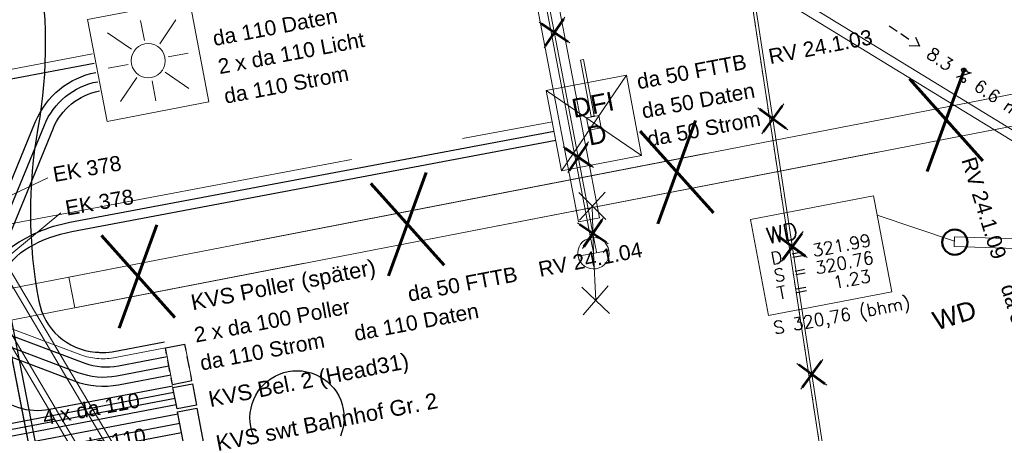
# Model space of a CAD drawing. Header units: metres. Extents: x -502 to 161, y -108 to 174.
# Tile 556 of 656: x -56.75 to -41.06, y -3.91 to 2.67. Entities that reach past the tile are written whole.
import ezdxf

# ---------------------------------------------------------------- set-up
doc = ezdxf.new("R2010")
doc.units = ezdxf.units.M
doc.header["$LTSCALE"] = 0.1
for name, pattern in [('2-1', [0.17, 0.06, -0.025, 0.06, -0.025]), ('237', [93, 75, -18]), ('239', [93, 75, -18])]:
    doc.linetypes.add(name, pattern=pattern)
for name, color, linetype in [('BRI31-005.06-5f07-Koordinierung Lageplan 4. BA ZOB Fernbusbahnh', 7, 'Continuous'), ('BRI31-005.07-5f08-Koordinierung Lageplan 4. BA Radstation - Seeterrasse 2023-05-31', 7, 'Continuous'), ('BRI32-005.02-5f05-Koordinierung Schemaplan 4 BA ZOB Teilbereich', 7, 'Continuous'), ('BRI32-005.03-5f06-Koordinierung Schemaplan 4 BA ZOB Teilbereich 2 Ost - Bahnhofsallee 2023-01-21', 7, 'Continuous')]:
    doc.layers.add(name, color=color, linetype=linetype)
doc.styles.add('Arial', font='arial.ttf')
doc.styles.add('Txt', font='txt_____.ttf')

# ---------------------------------------------------------------- blocks, each defined once
blk = doc.blocks.new('WP_LP-1020')
at = {"color": 7, "linetype": 'Continuous', "lineweight": 20, "transparency": 33554687}
for p, q in [((-0.8253, 0.8253), (0.8253, 0.8253)), ((-0.8253, -0.8253), (-0.8253, 0.8253)), ((0.8253, -0.8253), (0.8253, 0.8253)), ((-0.8253, -0.8253), (0.8253, -0.8253))]:
    blk.add_line(p, q, dxfattribs=at)
at = {"color": 1, "linetype": 'Continuous', "lineweight": 9, "true_color": 0xff0000, "transparency": 33554687}
for p, q in [((0, 0.649924), (0, 0.324962)), ((-0.554739, 0.55475), (-0.229777, 0.229788)), ((0.229777, 0.229788), (0.554739, 0.55475)), ((-0.324962, 0), (-0.649924, 0)), ((0.324962, 0), (0.649924, 0)), ((-0.229777, -0.229777), (-0.554739, -0.554739)), ((0.229777, -0.229777), (0.554739, -0.554739)), ((0, -0.324962), (0, -0.649924))]:
    blk.add_line(p, q, dxfattribs=at)
at = {"color": 7, "linetype": 'Continuous', "lineweight": 20, "transparency": 33554687}
blk.add_circle((0, 0), 0.272749, dxfattribs=at)
blk = doc.blocks.new('DFI-ANZEIGER')
at = {"color": 7, "linetype": 'Continuous', "lineweight": 20, "transparency": 33554687}
for p, q in [((-0.760014, 0.517086), (0.517087, 0.760013)), ((0.517087, 0.760013), (0.760014, -0.517087)), ((-0.517087, -0.760014), (-0.760014, 0.517086)), ((0.760014, -0.517087), (-0.517087, -0.760014))]:
    blk.add_line(p, q, dxfattribs=at)
at = {"color": 250, "linetype": 'Continuous', "lineweight": 9, "true_color": 0x333333, "transparency": 33554687}
for p, q in [((-0.517087, -0.760014), (0.517087, 0.760013)), ((0.760014, -0.517087), (-0.760014, 0.517086))]:
    blk.add_line(p, q, dxfattribs=at)
at = {"color": 251, "linetype": 'Continuous', "lineweight": 9, "true_color": 0x5b5b5b, "transparency": 33554687, "flags": 128}
for points in [[(-0.079552, -0.116926), (-0.116925, 0.079551), (-0.116925, 0.079551), (0.079552, 0.116925), (0.079552, 0.116925), (0.116925, -0.079552), (0.116925, -0.079552), (-0.079552, -0.116926)], [(-0.079552, -0.116926), (-0.116925, 0.079551), (0.079552, 0.116925), (0.116925, -0.079552), (-0.079552, -0.116926)], [(0.166045, -1.006705), (-0.004004, -0.112735), (0.045115, -0.103391), (0.215164, -0.997362), (0.166045, -1.006705)], [(0.000908, -0.1118), (-0.000961, -0.101976), (-0.000961, -0.101976), (0.038334, -0.094502), (0.038334, -0.094502), (0.040203, -0.104326), (0.040203, -0.104326), (0.000908, -0.1118)], [(0.000908, -0.1118), (-0.000961, -0.101976), (0.038334, -0.094502), (0.040203, -0.104326), (0.000908, -0.1118)]]:
    blk.add_lwpolyline(points, dxfattribs=at)
at = {"color": 254, "linetype": 'Continuous', "lineweight": 9, "true_color": 0xd6d6d6, "transparency": 33554687, "flags": 128}
blk.add_lwpolyline([(0.166045, -1.006705), (-0.004004, -0.112735), (-0.004004, -0.112735), (0.045115, -0.103391), (0.045115, -0.103391), (0.215164, -0.997362), (0.215164, -0.997362), (0.166045, -1.006705)], dxfattribs=at)
blk = doc.blocks.new('1016')
at = {"color": 7, "linetype": 'Continuous', "lineweight": 9, "transparency": 33554687}
for p, q in [((0.703072, 0.277444), (1.257444, -0.276928)), ((1.257444, 0.277444), (0.703072, -0.276928))]:
    blk.add_line(p, q, dxfattribs=at)
at = {"color": 2, "linetype": 'Continuous', "lineweight": 20, "true_color": 0xffff00, "transparency": 33554687}
for p, q in [((1.212401, 0.25319), (0.727326, -0.231885)), ((0.727326, 0.232401), (1.212401, -0.252674)), ((0.748114, 0.25319), (1.23319, -0.231885)), ((1.23319, 0.232401), (0.748114, -0.252674))]:
    blk.add_line(p, q, dxfattribs=at)

msp = doc.modelspace()

# ---------------------------------------------------------------- linework, layer by layer
at = {"layer": 'BRI31-005.06-5f07-Koordinierung Lageplan 4. BA ZOB Fernbusbahnh', "color": 5, "linetype": 'Continuous', "lineweight": 30, "true_color": 0x0000ff, "transparency": 33554687, "flags": 128}
msp.add_lwpolyline([(-57.217, -0.43), (-55.852, -7.41, -0.417279), (-57.452, -9.76)], format="xyb", dxfattribs=at)
at = {"layer": 'BRI31-005.07-5f08-Koordinierung Lageplan 4. BA Radstation - Seeterrasse 2023-05-31', "color": 7, "linetype": '2-1', "lineweight": 13, "transparency": 33554687, "flags": 128}
msp.add_lwpolyline([(-63.117, 56.604), (-49.59, 38.646), (-44.581, 30.882), (-41.222, 11.855), (-45.893, 8.229), (-43.085, -10.09)], dxfattribs=at)
msp.add_lwpolyline([(-63.117, 56.604), (-49.59, 38.646), (-44.581, 30.882), (-41.222, 11.855), (-45.893, 8.229), (-43.085, -10.09)], dxfattribs=at)
at = {"layer": 'BRI31-005.07-5f08-Koordinierung Lageplan 4. BA Radstation - Seeterrasse 2023-05-31', "color": 255, "linetype": 'Continuous', "lineweight": 9, "transparency": 33554687, "flags": 128}
msp.add_lwpolyline([(-43.036, -10.083), (-45.839, 8.207), (-41.167, 11.834), (-44.533, 30.901), (-49.549, 38.674), (-63.077, 56.634)], dxfattribs=at)
msp.add_lwpolyline([(-43.036, -10.083), (-45.839, 8.207), (-41.167, 11.834), (-44.533, 30.901), (-49.549, 38.674), (-63.077, 56.634)], dxfattribs=at)
at = {"layer": 'BRI31-005.07-5f08-Koordinierung Lageplan 4. BA Radstation - Seeterrasse 2023-05-31', "color": 35, "linetype": 'Continuous', "lineweight": 30, "true_color": 0x99724c, "transparency": 33554687, "flags": 128}
msp.add_lwpolyline([(-54.893, -6.021), (-55.195, -6.08, -0.414206), (-56.368, -5.291), (-57.314, -0.452), (-58.018, 2.285), (-58.946, 6.176), (-61.041, 16.674), (-61.481, 19.136), (-61.481, 19.136, 0.05127), (-62.196, 21.451), (-62.196, 21.451), (-62.196, 21.451, -0.051265), (-62.911, 23.766), (-62.911, 23.766), (-64.374, 31.096, 0.414214), (-65.55, 31.881), (-67.659, 31.46)], format="xyb", dxfattribs=at)
msp.add_lwpolyline([(-54.893, -6.021), (-55.195, -6.08, -0.414206), (-56.368, -5.291), (-57.314, -0.452), (-58.018, 2.285), (-58.946, 6.176), (-61.041, 16.674), (-61.481, 19.136), (-61.481, 19.136, 0.05127), (-62.196, 21.451), (-62.196, 21.451), (-62.196, 21.451, -0.051265), (-62.911, 23.766), (-62.911, 23.766), (-64.374, 31.096, 0.414214), (-65.55, 31.881), (-67.659, 31.46)], format="xyb", dxfattribs=at)
at = {"layer": 'BRI31-005.07-5f08-Koordinierung Lageplan 4. BA Radstation - Seeterrasse 2023-05-31', "color": 5, "linetype": 'Continuous', "lineweight": 30, "true_color": 0x0000ff, "transparency": 33554687, "flags": 128}
msp.add_lwpolyline([(-57.217, -0.43), (-55.852, -7.41, -0.417279), (-57.452, -9.76)], format="xyb", dxfattribs=at)
msp.add_lwpolyline([(-57.217, -0.43), (-55.852, -7.41, -0.417279), (-57.452, -9.76)], format="xyb", dxfattribs=at)
at = {"layer": 'BRI32-005.02-5f05-Koordinierung Schemaplan 4 BA ZOB Teilbereich', "color": 7, "linetype": 'Continuous', "lineweight": 18, "transparency": 33554687, "flags": 128}
msp.add_lwpolyline([(-63.117, 56.604), (-49.59, 38.646), (-44.581, 30.882), (-41.222, 11.855), (-45.893, 8.229), (-43.085, -10.09)], dxfattribs=at)
at = {"layer": 'BRI32-005.02-5f05-Koordinierung Schemaplan 4 BA ZOB Teilbereich', "color": 255, "linetype": 'Continuous', "lineweight": 13, "transparency": 33554687, "flags": 128}
msp.add_lwpolyline([(-43.036, -10.083), (-45.839, 8.207), (-41.167, 11.834), (-44.533, 30.901), (-49.549, 38.674), (-63.077, 56.634)], dxfattribs=at)
at = {"layer": 'BRI32-005.03-5f06-Koordinierung Schemaplan 4 BA ZOB Teilbereich 2 Ost - Bahnhofsallee 2023-01-21', "color": 7, "linetype": 'Continuous', "lineweight": 13, "transparency": 33554687}
for p, q in [((-59.327, 2.57), (-52.288, -9.278)), ((-59.327, 2.57), (-52.288, -9.278)), ((-59.265, 2.661), (-52.188, -9.249)), ((-59.265, 2.661), (-52.188, -9.249)), ((-59.781, 2.354), (-52.704, -9.555)), ((-59.781, 2.354), (-52.704, -9.555)), ((-59.671, 2.366), (-52.632, -9.482)), ((-59.671, 2.366), (-52.632, -9.482)), ((-36.69, 2.309), (-55.968, -1.424)), ((-36.595, 1.819), (-55.873, -1.915))]:
    msp.add_line(p, q, dxfattribs=at)
at = {"layer": 'BRI32-005.03-5f06-Koordinierung Schemaplan 4 BA ZOB Teilbereich 2 Ost - Bahnhofsallee 2023-01-21', "color": 1, "linetype": 'Continuous', "lineweight": 13, "true_color": 0xff0000, "transparency": 33554687}
for p, q in [((-59.063, -1.156), (-56.304, 0.155)), ((-58.26, -2.194), (-56.094, -0.4)), ((-39.051, -1.026), (-41.857, -0.936)), ((-39.075, -0.875), (-41.853, -0.786))]:
    msp.add_line(p, q, dxfattribs=at)
at = {"layer": 'BRI32-005.03-5f06-Koordinierung Schemaplan 4 BA ZOB Teilbereich 2 Ost - Bahnhofsallee 2023-01-21', "color": 190, "linetype": 'Continuous', "lineweight": 13, "true_color": 0x7f00ff, "transparency": 33554687}
for p, q in [((-47.408, -0.508), (-47.84, -0.08)), ((-47.83, -0.52), (-47.418, -0.071)), ((-47.625, -0.295), (-47.606, -1.045)), ((-47.852, -1.089), (-47.36, -1.001)), ((-47.571, -1.794), (-47.606, -1.045)), ((-47.371, -1.565), (-47.772, -2.023)), ((-47.792, -1.586), (-47.351, -2.004))]:
    msp.add_line(p, q, dxfattribs=at)
at = {"layer": 'BRI32-005.03-5f06-Koordinierung Schemaplan 4 BA ZOB Teilbereich 2 Ost - Bahnhofsallee 2023-01-21', "color": 1, "linetype": 'Continuous', "lineweight": 20, "true_color": 0xff0000, "transparency": 33554687}
msp.add_line((-41.853, -0.85), (-43.085, -0.438), dxfattribs=at)
at = {"layer": 'BRI32-005.03-5f06-Koordinierung Schemaplan 4 BA ZOB Teilbereich 2 Ost - Bahnhofsallee 2023-01-21', "color": 7, "linetype": 'Continuous', "lineweight": 9, "transparency": 33554687}
for p, q in [((-41.853, -0.786), (-41.857, -0.936)), ((-55.968, -1.424), (-55.873, -1.915)), ((-54.117, -2.492), (-54.006, -3.072)), ((-54.117, -2.492), (-54.006, -3.072)), ((-54.316, -3.131), (-54.427, -2.551)), ((-54.316, -3.131), (-54.427, -2.551))]:
    msp.add_line(p, q, dxfattribs=at)
at = {"layer": 'BRI32-005.03-5f06-Koordinierung Schemaplan 4 BA ZOB Teilbereich 2 Ost - Bahnhofsallee 2023-01-21', "color": 7, "linetype": 'Continuous', "lineweight": 30, "transparency": 33554687}
for p, q in [((-54.427, -2.551), (-54.117, -2.492)), ((-54.427, -2.551), (-54.117, -2.492)), ((-54.098, -2.59), (-54.117, -2.492)), ((-54.098, -2.59), (-54.117, -2.492)), ((-54.408, -2.649), (-54.427, -2.551)), ((-54.408, -2.649), (-54.427, -2.551)), ((-54.355, -2.928), (-54.389, -2.748)), ((-54.355, -2.928), (-54.389, -2.748)), ((-54.045, -2.866), (-54.079, -2.689)), ((-54.045, -2.866), (-54.079, -2.689)), ((-54.006, -3.072), (-54.025, -2.973)), ((-54.006, -3.072), (-54.025, -2.973)), ((-54.316, -3.131), (-54.335, -3.033)), ((-54.316, -3.131), (-54.335, -3.033)), ((-54.316, -3.131), (-54.006, -3.072)), ((-54.316, -3.131), (-54.006, -3.072))]:
    msp.add_line(p, q, dxfattribs=at)
at = {"layer": 'BRI32-005.03-5f06-Koordinierung Schemaplan 4 BA ZOB Teilbereich 2 Ost - Bahnhofsallee 2023-01-21', "color": 7, "linetype": 'Continuous', "lineweight": 13, "transparency": 33554687, "flags": 128}
for points in [[(-63.117, 56.604), (-49.59, 38.646), (-44.581, 30.882), (-41.222, 11.855), (-45.893, 8.229), (-43.085, -10.09)], [(-45.107, -0.506), (-43.142, -0.133), (-42.853, -1.66), (-44.818, -2.033), (-45.107, -0.506)]]:
    msp.add_lwpolyline(points, dxfattribs=at)
at = {"layer": 'BRI32-005.03-5f06-Koordinierung Schemaplan 4 BA ZOB Teilbereich 2 Ost - Bahnhofsallee 2023-01-21', "color": 255, "linetype": 'Continuous', "lineweight": 9, "transparency": 33554687, "flags": 128}
for points in [[(-43.036, -10.083), (-45.839, 8.207), (-41.167, 11.834), (-44.533, 30.901), (-49.549, 38.674), (-63.077, 56.634)], [(-50.605, 7.42), (-48.922, 6.256), (-48.8, 5.443), (-47.658, -0.51), (-47.574, -0.946), (-47.565, -0.991), (-47.557, -1.036)]]:
    msp.add_lwpolyline(points, dxfattribs=at)
at = {"layer": 'BRI32-005.03-5f06-Koordinierung Schemaplan 4 BA ZOB Teilbereich 2 Ost - Bahnhofsallee 2023-01-21', "color": 35, "linetype": '237', "lineweight": 30, "true_color": 0x99724c, "transparency": 33554687, "flags": 128}
msp.add_lwpolyline([(-54.893, -6.021), (-55.195, -6.08, -0.414206), (-56.368, -5.291), (-57.314, -0.452), (-58.018, 2.285), (-58.946, 6.176), (-61.041, 16.674), (-61.481, 19.136), (-61.481, 19.136, 0.05127), (-62.196, 21.451), (-62.196, 21.451), (-62.196, 21.451, -0.051265), (-62.911, 23.766), (-62.911, 23.766), (-64.374, 31.096, 0.414214), (-65.55, 31.881), (-67.659, 31.46)], format="xyb", dxfattribs=at)
at = {"layer": 'BRI32-005.03-5f06-Koordinierung Schemaplan 4 BA ZOB Teilbereich 2 Ost - Bahnhofsallee 2023-01-21', "color": 190, "linetype": 'Continuous', "lineweight": 30, "true_color": 0x7f00ff, "transparency": 33554687, "flags": 128}
for points in [[(-65.115, 20.799, 0.223754), (-63.734, 18.895, -0.220519), (-62.208, 16.817), (-59.27, 2.286, 0.410571), (-58.104, 1.501), (-55.563, 1.979)], [(-58.22, -2.333), (-58.22, -2.333, 0.239315), (-57.458, -1.677), (-57.458, -1.677), (-56.357, 0.993), (-56.357, 0.993, -0.253596), (-55.507, 1.685), (-55.507, 1.685)], [(-54.312, -3.159), (-56.274, -3.533, -0.252804), (-57.18, -3.246, 0.255559), (-58.096, -2.961)], [(-59.405, -10.426), (-59.451, -10.18, -0.107238), (-59.434, -9.629), (-59.215, -8.752), (-59.215, -8.752, -0.002427), (-58.903, -7.53), (-58.903, -7.53, 0.021744), (-58.64, -6.298), (-58.369, -4.697, -0.313469), (-57.57, -3.882), (-54.293, -3.257)], [(-54.275, -3.355), (-57.431, -3.957), (-57.431, -3.957, 0.313469), (-58.23, -4.773), (-58.23, -4.773), (-58.492, -6.323)], [(-54.256, -3.454), (-57.291, -4.032, 0.313469), (-58.09, -4.848), (-58.334, -6.293, 0.522018), (-57.163, -7.443), (-53.87, -6.822)]]:
    msp.add_lwpolyline(points, format="xyb", dxfattribs=at)
at = {"layer": 'BRI32-005.03-5f06-Koordinierung Schemaplan 4 BA ZOB Teilbereich 2 Ost - Bahnhofsallee 2023-01-21', "color": 190, "linetype": 'Continuous', "lineweight": 13, "true_color": 0x7f00ff, "transparency": 33554687, "flags": 128}
msp.add_lwpolyline([(-47.606, -1.045), (-47.614, -1), (-47.623, -0.956), (-47.707, -0.519), (-48.849, 5.435), (-48.968, 6.227), (-50.633, 7.379)], dxfattribs=at)
at = {"layer": 'BRI32-005.03-5f06-Koordinierung Schemaplan 4 BA ZOB Teilbereich 2 Ost - Bahnhofsallee 2023-01-21', "color": 250, "linetype": 'Continuous', "lineweight": 20, "true_color": 0x333333, "transparency": 33554687, "flags": 128}
msp.add_lwpolyline([(-48.771, 6.256), (-48.652, 5.462), (-47.511, -0.482), (-47.845, -0.546), (-48.989, 5.412), (-49.107, 6.206), (-48.771, 6.256)], dxfattribs=at)
at = {"layer": 'BRI32-005.03-5f06-Koordinierung Schemaplan 4 BA ZOB Teilbereich 2 Ost - Bahnhofsallee 2023-01-21', "color": 20, "linetype": 'Continuous', "lineweight": 30, "true_color": 0xff3f00, "transparency": 33554687, "flags": 128}
for points in [[(-56.734, 5.06), (-56.476, 3.701), (-56.476, 3.701, -0.091543), (-56.46, 0.947), (-56.46, 0.947, 0.091544), (-56.445, -1.807, 0.337872), (-55.542, -2.617), (-55.542, -2.617, 0.000411), (-55.476, -2.622), (-55.476, -2.622, 0.066354), (-55.275, -2.611), (-54.445, -2.453)], [(-58.938, -1.773), (-58.938, -1.773, -0.140032), (-58.298, -1.825), (-58.298, -1.825), (-55.713, -2.791), (-55.713, -2.791, 0.13739), (-55.176, -2.836), (-55.176, -2.836), (-54.4, -2.689)]]:
    msp.add_lwpolyline(points, format="xyb", dxfattribs=at)
at = {"layer": 'BRI32-005.03-5f06-Koordinierung Schemaplan 4 BA ZOB Teilbereich 2 Ost - Bahnhofsallee 2023-01-21', "color": 1, "linetype": 'Continuous', "lineweight": 13, "true_color": 0xff0000, "transparency": 33554687, "flags": 128}
for points in [[(-44.529, 3.335), (-44.532, 3.055), (-44.441, 2.889), (-39.136, -0.356)], [(-44.379, 3.333), (-44.382, 3.093), (-44.382, 3.093), (-44.329, 2.997), (-44.329, 2.997), (-39.058, -0.228), (-39.136, -0.356), (-44.441, 2.889), (-44.441, 2.889), (-44.532, 3.055), (-44.532, 3.055), (-44.529, 3.335)], [(-44.379, 3.333), (-44.382, 3.093), (-44.329, 2.997), (-39.058, -0.228)]]:
    msp.add_lwpolyline(points, dxfattribs=at)
at = {"layer": 'BRI32-005.03-5f06-Koordinierung Schemaplan 4 BA ZOB Teilbereich 2 Ost - Bahnhofsallee 2023-01-21', "color": 7, "linetype": '239', "lineweight": 13, "transparency": 33554687, "flags": 128}
msp.add_lwpolyline([(-36.69, 2.309), (-57.064, -1.637), (-56.969, -2.127), (-36.595, 1.819)], dxfattribs=at)
at = {"layer": 'BRI32-005.03-5f06-Koordinierung Schemaplan 4 BA ZOB Teilbereich 2 Ost - Bahnhofsallee 2023-01-21', "color": 1, "linetype": '237', "lineweight": 20, "true_color": 0xff0000, "transparency": 33554687, "flags": 128}
for points in [[(-55.591, 2.127), (-58.132, 1.648, -0.259724), (-58.917, 1.91, -0.136107), (-59.038, 2.148)], [(-58.655, -0.413), (-58.655, -0.413, 0.406844), (-58.074, -0.799), (-58.074, -0.799), (-48.26, 1.048)], [(-54.427, -2.551), (-55.256, -2.709, -0.13294), (-55.777, -2.66), (-57.962, -1.843, -0.192854), (-58.237, -1.593)]]:
    msp.add_lwpolyline(points, format="xyb", dxfattribs=at)
at = {"layer": 'BRI32-005.03-5f06-Koordinierung Schemaplan 4 BA ZOB Teilbereich 2 Ost - Bahnhofsallee 2023-01-21', "color": 7, "linetype": 'Continuous', "lineweight": 30, "transparency": 33554687, "flags": 128}
for points in [[(-58.997, -1.479), (-57.931, -1.265, 0.250284), (-57.204, -0.665), (-56.496, 1.05), (-56.496, 1.05, -0.253596), (-55.535, 1.832), (-55.535, 1.832)], [(-58.968, -1.626), (-57.901, -1.412, 0.110058), (-56.926, -0.978, -0.113249), (-55.949, -0.552), (-48.232, 0.9)], [(-58.905, -1.94), (-58.905, -1.94, -0.140808), (-58.354, -1.985), (-58.354, -1.985), (-55.823, -2.94, 0.138166), (-55.201, -2.994), (-54.372, -2.836)]]:
    msp.add_lwpolyline(points, format="xyb", dxfattribs=at)
at = {"layer": 'BRI32-005.03-5f06-Koordinierung Schemaplan 4 BA ZOB Teilbereich 2 Ost - Bahnhofsallee 2023-01-21', "color": 3, "linetype": 'Continuous', "lineweight": 30, "true_color": 0x00ff00, "transparency": 33554687, "flags": 128}
for points in [[(-58.188, -2.489), (-58.188, -2.489, 0.250283), (-57.345, -1.795), (-57.345, -1.795), (-56.219, 0.936, -0.253596), (-55.479, 1.537)], [(-58.158, -2.637, 0.250283), (-57.206, -1.852), (-57.035, -1.437), (-57.035, -1.437, -0.168892), (-56.599, -0.946), (-56.599, -0.946), (-56.599, -0.946, -0.081267), (-55.921, -0.7), (-55.921, -0.7), (-48.204, 0.753)], [(-54.344, -2.983), (-55.173, -3.141), (-55.173, -3.141, -0.138166), (-55.876, -3.081), (-55.876, -3.081), (-56.869, -2.706, 0.140808), (-57.419, -2.661), (-58.127, -2.804)], [(-63.099, -4.187, 0.439531), (-61.917, -5.066), (-54.228, -3.601)], [(-63.077, -4.399), (-63.077, -4.399, 0.439531), (-61.963, -5.228), (-61.963, -5.228), (-54.2, -3.748)], [(-63.11, -4.566, 0.43953), (-62.005, -5.389), (-54.172, -3.896)]]:
    msp.add_lwpolyline(points, format="xyb", dxfattribs=at)
at = {"layer": 'BRI32-005.03-5f06-Koordinierung Schemaplan 4 BA ZOB Teilbereich 2 Ost - Bahnhofsallee 2023-01-21', "color": 1, "linetype": 'Continuous', "lineweight": 20, "true_color": 0xff0000, "transparency": 33554687, "flags": 128}
msp.add_lwpolyline([(-45.107, -0.506), (-43.142, -0.133), (-42.853, -1.66), (-44.818, -2.033), (-45.107, -0.506)], dxfattribs=at)
at = {"layer": 'BRI32-005.03-5f06-Koordinierung Schemaplan 4 BA ZOB Teilbereich 2 Ost - Bahnhofsallee 2023-01-21', "color": 5, "linetype": 'Continuous', "lineweight": 30, "true_color": 0x0000ff, "transparency": 33554687, "flags": 128}
msp.add_lwpolyline([(-57.217, -0.43), (-55.852, -7.41, -0.417279), (-57.452, -9.76)], format="xyb", dxfattribs=at)
at = {"layer": 'BRI32-005.03-5f06-Koordinierung Schemaplan 4 BA ZOB Teilbereich 2 Ost - Bahnhofsallee 2023-01-21', "color": 190, "linetype": 'Continuous', "lineweight": 13, "true_color": 0x7f00ff, "transparency": 33554687, "flags": 128}
for points in [[(-47.36, -1.001, 0.413753), (-47.65, -0.799), (-47.65, -0.799, 0.413753), (-47.852, -1.089), (-47.852, -1.089)], [(-47.852, -1.089), (-47.852, -1.089, 0.413753), (-47.562, -1.291), (-47.562, -1.291, 0.413753), (-47.36, -1.001)]]:
    msp.add_lwpolyline(points, format="xyb", dxfattribs=at)
at = {"layer": 'BRI32-005.03-5f06-Koordinierung Schemaplan 4 BA ZOB Teilbereich 2 Ost - Bahnhofsallee 2023-01-21', "color": 142, "linetype": 'Continuous', "lineweight": 30, "true_color": 0x0099cc, "transparency": 33554687, "flags": 128}
for points in [[(-53.025, -3.944), (-53.049, -3.875), (-53.067, -3.803), (-53.077, -3.73), (-53.08, -3.657), (-53.076, -3.583), (-53.064, -3.511), (-53.046, -3.439), (-53.02, -3.37), (-52.988, -3.304), (-52.95, -3.241), (-52.906, -3.182), (-52.856, -3.128), (-52.801, -3.079), (-52.741, -3.036), (-52.678, -2.999), (-52.611, -2.968), (-52.542, -2.944), (-52.47, -2.926), (-52.397, -2.916), (-52.324, -2.913), (-52.25, -2.917), (-52.178, -2.929), (-52.106, -2.947), (-52.037, -2.973), (-51.971, -3.005), (-51.908, -3.043), (-51.849, -3.087), (-51.795, -3.137), (-51.746, -3.192), (-51.703, -3.252), (-51.666, -3.315), (-51.635, -3.382), (-51.61, -3.451), (-51.593, -3.523)], [(-51.593, -3.523), (-51.583, -3.596), (-51.58, -3.669), (-51.584, -3.743), (-51.596, -3.815), (-51.614, -3.887), (-51.639, -3.956)]]:
    msp.add_lwpolyline(points, dxfattribs=at)
at = {"layer": 'BRI32-005.03-5f06-Koordinierung Schemaplan 4 BA ZOB Teilbereich 2 Ost - Bahnhofsallee 2023-01-21', "color": 7, "linetype": 'Continuous', "lineweight": 30, "transparency": 33554687, "flags": 128}
for points in [[(-53.997, -3.121), (-53.933, -3.461), (-54.243, -3.52), (-54.307, -3.18), (-53.997, -3.121)], [(-53.929, -3.511), (-53.721, -4.606), (-54.025, -4.664), (-54.234, -3.569), (-53.929, -3.511)], [(-53.929, -3.511), (-53.721, -4.606), (-54.025, -4.664), (-54.234, -3.569), (-53.929, -3.511)]]:
    msp.add_lwpolyline(points, dxfattribs=at)
at = {"layer": 'BRI32-005.03-5f06-Koordinierung Schemaplan 4 BA ZOB Teilbereich 2 Ost - Bahnhofsallee 2023-01-21', "color": 1, "linetype": 'Continuous', "lineweight": 50, "true_color": 0xff0000, "transparency": 33554687}
msp.add_circle((-41.849, -0.869), 0.2, dxfattribs=at)

# ---------------------------------------------------------------- block references
at = {"layer": 'BRI32-005.03-5f06-Koordinierung Schemaplan 4 BA ZOB Teilbereich 2 Ost - Bahnhofsallee 2023-01-21', "color": 7, "transparency": 33554687}
for name, p, rotation in [('WP_LP-1020', (-54.702, 2.019), 100.7730010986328), ('DFI-ANZEIGER', (-47.599, 1.029), 180)]:
    msp.add_blockref(name, p, dxfattribs=dict(at, rotation=rotation))
at = {"layer": 'BRI32-005.03-5f06-Koordinierung Schemaplan 4 BA ZOB Teilbereich 2 Ost - Bahnhofsallee 2023-01-21', "color": 7, "transparency": 33554687, "xscale": 0.75, "yscale": 0.75, "zscale": 0.75}
for p, rotation in [((-48.367, 3.189), 280.8576850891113), ((-44.637, 0.368), 98.71317443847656), ((-47.987, 1.205), 280.8576850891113), ((-47.755, -0.006), 280.8806465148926), ((-44.326, -1.665), 98.71317443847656), ((-44.015, -3.697), 98.71317443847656)]:
    msp.add_blockref('1016', p, dxfattribs=dict(at, rotation=rotation))

# ---------------------------------------------------------------- texts
at = {"layer": 'BRI32-005.03-5f06-Koordinierung Schemaplan 4 BA ZOB Teilbereich 2 Ost - Bahnhofsallee 2023-01-21', "color": 7, "transparency": 33554687, "attachment_point": 1, "line_spacing_factor": 0.25, "style": 'Arial'}
for s, insert, char_height, rotation in [('da 110 Daten', (-53.693, 2.487), 0.24, 10.6698), ('da 110 Strom', (-53.513, 1.569), 0.24, 10.6698), ('da 50 Daten', (-46.858, 1.333), 0.24, 10.6698), ('DFI', (-47.976, 1.402), 0.3, 10.9801), ('da 50 Strom', (-46.768, 0.884), 0.24, 10.6698), ('D', (-47.727, 0.961), 0.3, 10.9801), ('KVS Poller (später)', (-54.041, -1.709), 0.25, 11.0605), ('KVS Poller (später)', (-54.041, -1.709), 0.25, 11.0605), ('2 x da 100 Poller', (-53.988, -2.231), 0.24, 10.6698), ('da 110 Daten', (-51.441, -2.207), 0.24, 10.6698), ('da 110 Strom', (-53.896, -2.676), 0.24, 10.6698), ('KVS swt Bahnhof Gr. 2', (-53.642, -3.948), 0.25, 11.0605), ('KVS swt Bahnhof Gr. 2', (-53.642, -3.948), 0.25, 11.0605)]:
    msp.add_mtext(s, dxfattribs=dict(at, insert=insert, char_height=char_height, rotation=rotation))
at = {"layer": 'BRI32-005.03-5f06-Koordinierung Schemaplan 4 BA ZOB Teilbereich 2 Ost - Bahnhofsallee 2023-01-21', "color": 1, "true_color": 0xff0000, "transparency": 33554687, "attachment_point": 1, "line_spacing_factor": 0.25}
for s, insert, char_height, rotation, style in [('--> 8.3 % 6.6 m DN 150 PP', (-42.859, 2.688), 0.2, 325.9071, 'Txt'), ('RV 24.1.03', (-44.837, 2.199), 0.24, 10.9801, 'Arial'), ('da 50 FTTB', (-46.935, 1.799), 0.24, 10.6698, 'Arial'), ('EK 378', (-56.238, 0.324), 0.24, 10.0084, 'Arial'), ('RV 24.1.09', (-41.518, 0.511), 0.24, 287.3321, 'Arial'), ('EK 378', (-56.042, -0.211), 0.24, 10.0084, 'Arial'), ('WD', (-44.874, -0.646), 0.26, 10.737, 'Txt'), ('RV 24.1.04', (-48.504, -1.186), 0.24, 11.0817, 'Arial'), ('D = 321.99', (-44.8, -1.033), 0.2, 10.737, 'Txt'), ('S = 320.76', (-44.748, -1.309), 0.2, 10.737, 'Txt'), ('da 50 FTTB', (-50.585, -1.58), 0.24, 10.6698, 'Arial'), ('T =   1.23', (-44.696, -1.584), 0.2, 10.737, 'Txt'), ('da 50 FTTB', (-40.892, -1.507), 0.24, 287.3321, 'Arial'), ('S 320,76 (bhm)', (-44.756, -2.14), 0.2, 10.7963, 'Txt')]:
    msp.add_mtext(s, dxfattribs=dict(at, insert=insert, char_height=char_height, rotation=rotation, style=style))
at = {"layer": 'BRI32-005.03-5f06-Koordinierung Schemaplan 4 BA ZOB Teilbereich 2 Ost - Bahnhofsallee 2023-01-21', "color": 190, "true_color": 0x7f00ff, "transparency": 33554687, "attachment_point": 1, "line_spacing_factor": 0.25, "style": 'Arial'}
for s, insert, char_height, rotation in [('2 x da 110 Licht', (-53.609, 2.04), 0.24, 10.6698), ('KVS Bel. 2 (Head31)', (-53.761, -3.248), 0.25, 11.0605), ('KVS Bel. 2 (Head31)', (-53.761, -3.248), 0.25, 11.0605), ('4 x da 110', (-56.401, -3.547), 0.24, 10.6698)]:
    msp.add_mtext(s, dxfattribs=dict(at, insert=insert, char_height=char_height, rotation=rotation))
at = {"layer": 'BRI32-005.03-5f06-Koordinierung Schemaplan 4 BA ZOB Teilbereich 2 Ost - Bahnhofsallee 2023-01-21', "color": 2, "true_color": 0xffff00, "transparency": 33554687, "insert": (-55.637, -0.801), "char_height": 1.5, "attachment_point": 1, "rotation": 10.9611, "line_spacing_factor": 0.25, "style": 'Txt'}
msp.add_mtext('X   X   X   X', dxfattribs=at)
at = {"layer": 'BRI32-005.03-5f06-Koordinierung Schemaplan 4 BA ZOB Teilbereich 2 Ost - Bahnhofsallee 2023-01-21', "color": 20, "true_color": 0xff3f00, "transparency": 33554687, "insert": (-42.232, -1.99), "char_height": 0.3, "attachment_point": 1, "rotation": 17.3321, "line_spacing_factor": 0.25, "style": 'Arial'}
msp.add_mtext('WD', dxfattribs=at)
at = {"layer": 'BRI32-005.03-5f06-Koordinierung Schemaplan 4 BA ZOB Teilbereich 2 Ost - Bahnhofsallee 2023-01-21', "color": 251, "true_color": 0x5b5b5b, "transparency": 33554687, "insert": (-56.303, -4.115), "char_height": 0.24, "attachment_point": 1, "rotation": 10.7901, "line_spacing_factor": 0.25, "style": 'Arial'}
msp.add_mtext('4 x da 110', dxfattribs=at)

doc.saveas('drawing.dxf')
